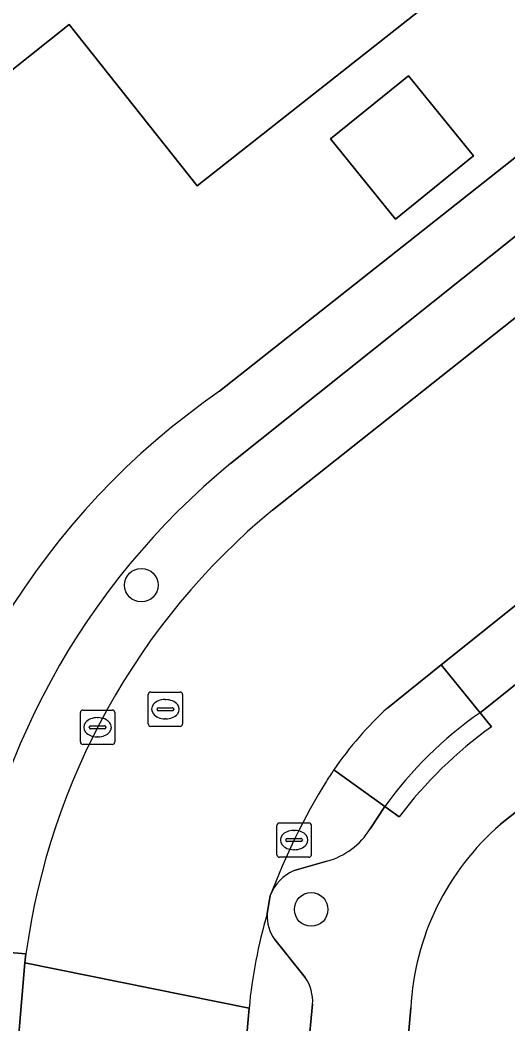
# Model space of a CAD drawing. Extents: x 159626 to 160723, y 388173 to 389416.
# Drawn here: x 159975.72 to 159989.92, y 388575.57 to 388604.77 of the extents above; entities that cross this region are included whole.
import ezdxf

# ---------------------------------------------------------------- set-up
doc = ezdxf.new("R2010")
doc.units = 0
for name, color, linetype in [('IMGEO_Boom', 7, 'Continuous'), ('IMGEO_Erf', 7, 'Continuous'), ('IMGEO_Kolk', 7, 'Continuous'), ('IMGEO_Pand', 7, 'Continuous'), ('IMGEO_Parkeervlak_open', 7, 'Continuous'), ('IMGEO_Rijbaan_lokaal_gesloten', 7, 'Continuous'), ('IMGEO_Rioolput', 7, 'Continuous'), ('IMGEO_Voetpad_open', 7, 'Continuous')]:
    doc.layers.add(name, color=color, linetype=linetype)

msp = doc.modelspace()

# ---------------------------------------------------------------- linework, layer by layer
at = {"layer": 'IMGEO_Boom'}
for centre in [(159979.252, 388588.332), (159984.194, 388578.896)]:
    msp.add_circle(centre, 0.489, dxfattribs=at)
at = {"layer": 'IMGEO_Erf'}
for points in [[(159977.152, 388604.649), (159974.803, 388602.785), (159974.431, 388603.254), (159971.308, 388600.776), (159969.731, 388599.525), (159966.996, 388602.972), (159971.696, 388606.701), (159979.927, 388613.231), (159980.13, 388612.965), (159978.952, 388612.041), (159980.918, 388609.537), (159982.606, 388609.353), (159982.809, 388611.002), (159984.451, 388612.35), (159989.108, 388606.451), (159980.88, 388599.95)], [(159988.915, 388600.82), (159986.645, 388598.981), (159984.755, 388601.314), (159987.025, 388603.152)]]:
    msp.add_lwpolyline(points, close=True, dxfattribs=at)
for points in [[(159981.528, 388593.972), (159994.336, 388604.091)], [(160042.618, 388550.4), (160046.524, 388553.531), (160010.998, 388598.278), (160000, 388589.546), (159989.706, 388581.373)], [(159987.091, 388576.032), (159980.714, 388502.802)]]:
    msp.add_lwpolyline(points, dxfattribs=at)
for centre, radius, start, end in [((159993.913, 388575.98), 21.843, 124.542, 173.1733), ((159994.675, 388575.629), 7.595, 130.8661, 176.9604)]:
    msp.add_arc(centre, radius, start, end, dxfattribs=at)
at = {"layer": 'IMGEO_Kolk'}
for p, q in [((159977.552, 388584.697), (159978.404, 388584.697)), ((159977.477, 388583.771), (159977.477, 388584.623)), ((159977.965, 388584.477), (159977.99, 388584.477)), ((159978.478, 388584.623), (159978.478, 388583.771)), ((159977.736, 388584.191), (159977.736, 388584.203)), ((159978.174, 388584.154), (159977.776, 388584.154)), ((159977.779, 388584.24), (159978.177, 388584.24)), ((159978.22, 388584.203), (159978.22, 388584.191)), ((159977.988, 388583.917), (159977.963, 388583.917)), ((159978.404, 388583.697), (159977.552, 388583.697)), ((159983.272, 388581.415), (159984.124, 388581.415)), ((159983.197, 388580.489), (159983.197, 388581.341)), ((159983.685, 388581.195), (159983.71, 388581.195)), ((159984.198, 388581.341), (159984.198, 388580.489)), ((159983.456, 388580.909), (159983.456, 388580.921)), ((159983.894, 388580.872), (159983.496, 388580.872)), ((159983.499, 388580.958), (159983.897, 388580.958)), ((159983.94, 388580.921), (159983.94, 388580.909)), ((159983.708, 388580.635), (159983.683, 388580.635)), ((159984.124, 388580.415), (159983.272, 388580.415))]:
    msp.add_line(p, q, dxfattribs=at)
for points in [[(159977.552, 388584.697), (159978.404, 388584.697)], [(159977.477, 388583.771), (159977.477, 388584.623)], [(159978.478, 388584.623), (159978.478, 388583.771)], [(159978.404, 388583.697), (159977.552, 388583.697)], [(159983.272, 388581.415), (159984.124, 388581.415)], [(159983.197, 388580.489), (159983.197, 388581.341)], [(159984.198, 388581.341), (159984.198, 388580.489)], [(159984.124, 388580.415), (159983.272, 388580.415)]]:
    msp.add_lwpolyline(points, dxfattribs=at)
for centre, radius, start, end in [((159977.554, 388584.621), 0.0765, 91.552, 178.448), ((159977.554, 388584.621), 0.0765, 91.552, 178.448), ((159978.402, 388584.621), 0.0765, 1.552, 88.448), ((159978.402, 388584.621), 0.0765, 1.552, 88.448), ((159977.776, 388584.2), 0.0403, 85.8775, 175.7526), ((159977.773, 388584.19), 0.0366, 178.938, 274.7102), ((159978.177, 388584.197), 0.043, 264.8664, 352.4533), ((159978.181, 388584.202), 0.0386, 1.7309, 96.639), ((159977.554, 388583.773), 0.0765, 181.552, 268.448), ((159977.554, 388583.773), 0.0765, 181.552, 268.448), ((159978.402, 388583.773), 0.0765, 271.552, 358.448), ((159978.402, 388583.773), 0.0765, 271.552, 358.448), ((159983.274, 388581.339), 0.0765, 91.552, 178.448), ((159983.274, 388581.339), 0.0765, 91.552, 178.448), ((159984.122, 388581.339), 0.0765, 1.552, 88.448), ((159984.122, 388581.339), 0.0765, 1.552, 88.448), ((159983.496, 388580.918), 0.0403, 85.8775, 175.7526), ((159983.493, 388580.908), 0.0366, 178.938, 274.7102), ((159983.897, 388580.915), 0.043, 264.8664, 352.4533), ((159983.901, 388580.92), 0.0386, 1.7309, 96.639), ((159983.274, 388580.491), 0.0765, 181.552, 268.448), ((159983.274, 388580.491), 0.0765, 181.552, 268.448), ((159984.122, 388580.491), 0.0765, 271.552, 358.448), ((159984.122, 388580.491), 0.0765, 271.552, 358.448)]:
    msp.add_arc(centre, radius, start, end, dxfattribs=at)
for centre, major_axis, ratio, start_param, end_param in [((159977.964, 388584.197), (-0.387, 0.002), 0.722429, 4.712389, 7.853982), ((159977.989, 388584.197), (-0.39, 0.002), 0.717154, 1.570796, 4.712389), ((159983.684, 388580.915), (-0.387, 0.002), 0.722429, 4.712389, 7.853982), ((159983.709, 388580.915), (-0.39, 0.002), 0.717154, 1.570796, 4.712389)]:
    msp.add_ellipse(centre, major_axis=major_axis, ratio=ratio, start_param=start_param, end_param=end_param, dxfattribs=at)
at = {"layer": 'IMGEO_Pand'}
for points in [[(159989.108, 388606.451), (159984.451, 388612.35), (159982.809, 388611.002), (159982.606, 388609.353), (159980.918, 388609.537), (159978.952, 388612.041), (159980.13, 388612.965), (159979.927, 388613.231), (159971.696, 388606.701), (159966.996, 388602.972), (159969.731, 388599.525), (159971.308, 388600.776), (159974.431, 388603.254), (159974.803, 388602.785), (159977.152, 388604.649), (159980.88, 388599.95)], [(159988.915, 388600.82), (159987.025, 388603.152), (159984.755, 388601.314), (159986.645, 388598.981)]]:
    msp.add_lwpolyline(points, close=True, dxfattribs=at)
at = {"layer": 'IMGEO_Parkeervlak_open'}
for points in [[(159983.064, 388590.517), (159995.738, 388600.553)], [(159991.968, 388599.938), (159981.847, 388591.87)], [(159989.11, 388584.619), (159987.977, 388586.009), (159986.422, 388584.765)], [(159984.857, 388582.963), (159986.338, 388581.888)], [(159986.338, 388581.888), (159984.857, 388582.963)], [(159985.91, 388581.24), (159986.338, 388581.888)], [(159983.701, 388580.033), (159984.65, 388580.302)], [(159984.02, 388576.918), (159983.139, 388578.017)], [(159974.144, 388577.75), (159975.893, 388577.602)], [(159982.387, 388576.021), (159981.546, 388566.456), (159983.34, 388566.298), (159983.865, 388572.273)], [(159983.865, 388572.273), (159984.237, 388576.138)]]:
    msp.add_lwpolyline(points, dxfattribs=at)
for points in [[(159993.022, 388587.749), (159991.901, 388589.149), (159987.977, 388586.009), (159989.11, 388584.619)], [(159975.859, 388577.343), (159975.893, 388577.602), (159974.144, 388577.75), (159974.083, 388577.151), (159973.833, 388574.264), (159975.584, 388574.113)]]:
    msp.add_lwpolyline(points, close=True, dxfattribs=at)
for centre, radius, start, end in [((159995.455, 388575.285), 21.453, 129.3694, 173.4023), ((159996.07, 388574.847), 20.365, 129.6931, 172.2248), ((159993.339, 388577.177), 10.268, 132.352, 145.7007), ((159995.541, 388575.319), 11.307, 124.6649, 144.4814), ((159991.472, 388578.379), 8.048, 145.2797, 148.1332), ((160000.817, 388572.626), 19.022, 148.277, 159.4636), ((159984.085, 388582.376), 2.15, 285.238, 328.0932), ((159984.244, 388578.819), 1.33, 114.1084, 158.8538), ((159996.27, 388574.763), 13.94, 163.315, 174.8211), ((159983.978, 388578.673), 1.065, 175.0381, 218.0228), ((159982.964, 388576.204), 1.274, 357.0266, 34.0671)]:
    msp.add_arc(centre, radius, start, end, dxfattribs=at)
at = {"layer": 'IMGEO_Rijbaan_lokaal_gesloten'}
for points in [[(160167.383, 388736.528), (160164.446, 388734.198), (160154.322, 388726.169), (160153.45, 388725.499), (160143.876, 388717.854), (160143.646, 388717.671), (160143.177, 388717.325), (160085.885, 388671.953), (160085.177, 388671.383), (160084.775, 388671.059), (160074.107, 388662.597), (160068.619, 388658.215), (160050.132, 388643.587), (160047.169, 388641.243), (160035.367, 388631.905), (160032.398, 388629.556), (160020.566, 388620.194), (160017.62, 388617.863), (160009.366, 388611.332), (160008.998, 388611.041), (160000, 388603.924), (159995.738, 388600.553), (159983.064, 388590.517)], [(159986.422, 388584.765), (159987.977, 388586.009), (159991.901, 388589.149), (159992.018, 388589.243), (159994.914, 388591.562), (159998.787, 388594.665), (160000, 388595.636), (160001.795, 388597.044), (160007.617, 388601.611), (160008.378, 388602.213), (160010.142, 388603.613), (160010.931, 388604.24), (160011.144, 388604.408), (160017.664, 388609.569), (160020.619, 388611.908), (160025.716, 388615.943), (160028.691, 388618.298)], [(159982.917, 388578.765), (159983.004, 388579.299)], [(159980.776, 388557.696), (159981.216, 388562.7), (159981.546, 388566.456), (159982.387, 388576.021), (159975.859, 388577.343), (159975.584, 388574.113), (159975.293, 388570.686), (159974.969, 388566.874), (159973.918, 388554.507)], [(159975.893, 388577.602), (159975.859, 388577.343), (159982.387, 388576.021)]]:
    msp.add_lwpolyline(points, dxfattribs=at)
for centre, radius, start, end in [((159996.07, 388574.847), 20.365, 129.6931, 172.2248), ((159993.339, 388577.177), 10.268, 132.352, 145.7007), ((159991.472, 388578.379), 8.048, 145.2797, 148.1332), ((160000.817, 388572.626), 19.022, 148.277, 159.4636), ((159996.27, 388574.763), 13.94, 163.315, 174.8211)]:
    msp.add_arc(centre, radius, start, end, dxfattribs=at)
at = {"layer": 'IMGEO_Rioolput'}
for p, q in [((159979.525, 388585.223), (159980.377, 388585.223)), ((159979.45, 388584.297), (159979.45, 388585.149)), ((159979.938, 388585.003), (159979.963, 388585.003)), ((159980.451, 388585.149), (159980.451, 388584.297)), ((159979.709, 388584.717), (159979.709, 388584.729)), ((159980.147, 388584.68), (159979.749, 388584.68)), ((159979.752, 388584.766), (159980.15, 388584.766)), ((159980.193, 388584.729), (159980.193, 388584.717)), ((159979.961, 388584.443), (159979.936, 388584.443)), ((159980.377, 388584.223), (159979.525, 388584.223))]:
    msp.add_line(p, q, dxfattribs=at)
for points in [[(159979.525, 388585.223), (159980.377, 388585.223)], [(159979.45, 388584.297), (159979.45, 388585.149)], [(159980.451, 388585.149), (159980.451, 388584.297)], [(159980.377, 388584.223), (159979.525, 388584.223)]]:
    msp.add_lwpolyline(points, dxfattribs=at)
for centre, radius, start, end in [((159979.527, 388585.147), 0.0765, 91.552, 178.448), ((159979.527, 388585.147), 0.0765, 91.552, 178.448), ((159980.375, 388585.147), 0.0765, 1.552, 88.448), ((159980.375, 388585.147), 0.0765, 1.552, 88.448), ((159979.749, 388584.726), 0.0403, 85.8775, 175.7526), ((159979.746, 388584.716), 0.0366, 178.938, 274.7102), ((159980.15, 388584.723), 0.043, 264.8664, 352.4533), ((159980.154, 388584.728), 0.0386, 1.7309, 96.639), ((159979.527, 388584.299), 0.0765, 181.552, 268.448), ((159979.527, 388584.299), 0.0765, 181.552, 268.448), ((159980.375, 388584.299), 0.0765, 271.552, 358.448), ((159980.375, 388584.299), 0.0765, 271.552, 358.448)]:
    msp.add_arc(centre, radius, start, end, dxfattribs=at)
for centre, major_axis, ratio, start_param, end_param in [((159979.937, 388584.723), (-0.387, 0.002), 0.722429, 4.712389, 7.853982), ((159979.962, 388584.723), (-0.39, 0.002), 0.717154, 1.570796, 4.712389)]:
    msp.add_ellipse(centre, major_axis=major_axis, ratio=ratio, start_param=start_param, end_param=end_param, dxfattribs=at)
at = {"layer": 'IMGEO_Voetpad_open'}
for points in [[(159989.706, 388581.373), (160000, 388589.546), (160010.998, 388598.278), (160013.38, 388600.15), (160080.808, 388653.527), (160084.118, 388656.51)], [(159994.336, 388604.091), (159981.528, 388593.972)], [(159981.847, 388591.87), (159991.968, 388599.938)], [(160006.402, 388598.403), (160002.881, 388595.602), (160003.21, 388595.165), (160000.255, 388592.839), (160000, 388593.152), (159999.922, 388593.248), (159995.994, 388590.113), (159996.31, 388589.689), (159993.35, 388587.355), (159993.022, 388587.749), (159989.11, 388584.619), (159989.44, 388584.214)], [(159989.44, 388584.214), (159989.11, 388584.619)], [(159986.753, 388581.593), (159986.338, 388581.888), (159985.91, 388581.24)], [(159986.338, 388581.888), (159986.753, 388581.593)], [(159984.65, 388580.302), (159983.701, 388580.033)], [(159983.004, 388579.299), (159982.917, 388578.765)], [(159983.139, 388578.017), (159984.02, 388576.918)], [(159980.714, 388502.802), (159987.091, 388576.032)], [(159984.237, 388576.138), (159983.865, 388572.273), (159983.34, 388566.298), (159983.828, 388566.254), (159983.509, 388562.51), (159983.01, 388562.542), (159982.571, 388557.538)]]:
    msp.add_lwpolyline(points, dxfattribs=at)
for centre, radius, start, end in [((159993.913, 388575.98), 21.843, 124.542, 173.1733), ((159995.455, 388575.285), 21.453, 129.3694, 173.4023), ((159995.541, 388575.319), 11.307, 124.6649, 144.4814), ((159996.92, 388573.857), 12.776, 125.84, 142.7353), ((159996.92, 388573.857), 12.776, 125.84, 142.7353), ((159984.085, 388582.376), 2.15, 285.238, 328.0932), ((159994.675, 388575.629), 7.595, 130.8661, 176.9604), ((159984.244, 388578.819), 1.33, 114.1084, 158.8538), ((159983.978, 388578.673), 1.065, 175.0381, 218.0228), ((159982.964, 388576.204), 1.274, 357.0266, 34.0671)]:
    msp.add_arc(centre, radius, start, end, dxfattribs=at)

doc.saveas('drawing.dxf')
